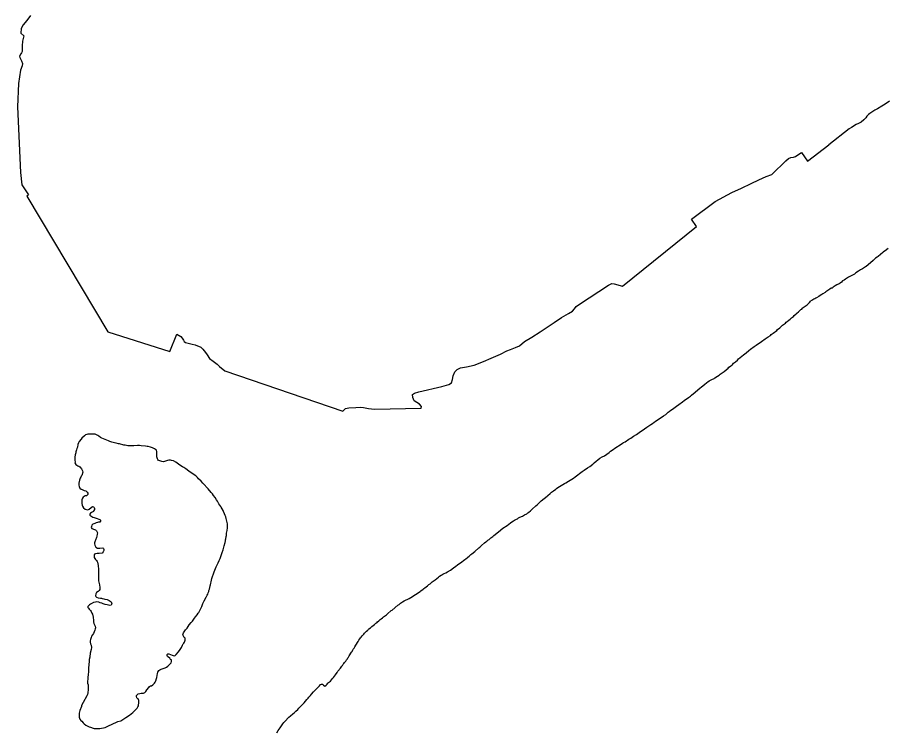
# Model space of a CAD drawing. Extents: x 3683402 to 3721514, y 487807 to 513565.
# Drawn here: x 3708492.9 to 3708611.1, y 490634.8 to 490732.2 of the extents above; entities that cross this region are included whole.
import ezdxf

# ---------------------------------------------------------------- set-up
doc = ezdxf.new("R2010")
doc.units = 0
doc.layers.add('V-ANNO-NPLT', color=7, linetype='Continuous')

msp = doc.modelspace()

# ---------------------------------------------------------------- linework, layer by layer
at = {"layer": 'V-ANNO-NPLT'}
for points in [[(3708494.66, 490732.43), (3708494.14, 490731.77), (3708493.65, 490731.17), (3708493.36, 490730.65), (3708493.34, 490730.04), (3708493.72, 490729.66)], [(3708493.72, 490729.66), (3708493.55, 490728.94), (3708493.5, 490728.31), (3708493.52, 490728.01)], [(3708493.52, 490727.95), (3708493.49, 490727.52), (3708493.4, 490727.33), (3708493.32, 490727.2), (3708493.16, 490726.9), (3708493.2, 490726.71), (3708493.28, 490726.52), (3708493.44, 490726.27), (3708493.55, 490725.9), (3708493.5, 490725.58), (3708493.28, 490725.01), (3708492.99, 490723.16), (3708492.86, 490720.01), (3708493.3, 490711.06), (3708493.46, 490709.38), (3708494.39, 490708.03), (3708494.16, 490707.85), (3708505.17, 490689.35), (3708513.59, 490686.67), (3708514.55, 490689.05), (3708515.12, 490688.7), (3708515.28, 490688.51), (3708515.45, 490688.2), (3708515.58, 490688.04), (3708515.76, 490687.9), (3708516.11, 490687.79), (3708516.63, 490687.66), (3708517.06, 490687.6), (3708517.82, 490687.25), (3708518.12, 490687), (3708518.45, 490686.56), (3708518.68, 490686.21), (3708519.03, 490685.71), (3708519.5, 490685.36), (3708520.06, 490684.97), (3708520.36, 490684.62), (3708521.11, 490684.05), (3708537.14, 490678.57), (3708537.53, 490678.93), (3708537.97, 490679), (3708538.95, 490679.03), (3708539.56, 490679.08), (3708539.97, 490679.07), (3708540.67, 490678.91), (3708541.46, 490678.82), (3708547.84, 490678.98), (3708547.87, 490679.19), (3708547.58, 490679.5), (3708547.22, 490679.71), (3708546.85, 490679.96), (3708546.71, 490680.4), (3708546.66, 490680.8), (3708546.9, 490681.01), (3708547.5, 490681.18), (3708550.63, 490681.92), (3708551.6, 490682.18), (3708551.97, 490682.42), (3708552.08, 490682.86), (3708552.19, 490683.38), (3708552.41, 490683.89), (3708552.73, 490684.23), (3708553.19, 490684.43), (3708553.98, 490684.59), (3708555.04, 490684.82), (3708556.29, 490685.3), (3708557.35, 490685.79), (3708558.61, 490686.29), (3708559.47, 490686.75), (3708559.97, 490686.94), (3708560.68, 490687.2), (3708561.22, 490687.45), (3708561.88, 490688.03), (3708562.91, 490688.63), (3708564.02, 490689.35), (3708565.93, 490690.61), (3708566.92, 490691.29), (3708567.86, 490691.83), (3708568.41, 490692.18), (3708568.71, 490692.5), (3708568.91, 490692.8), (3708569.36, 490693.14), (3708573.34, 490695.7), (3708573.8, 490695.92), (3708574.11, 490695.88), (3708575.22, 490695.58), (3708585.31, 490703.69), (3708584.64, 490704.69), (3708587.87, 490707.09), (3708590.11, 490708.35), (3708591.42, 490708.92), (3708592.75, 490709.55), (3708593.79, 490710.04), (3708594.77, 490710.49), (3708595.55, 490710.77), (3708596.15, 490711.38), (3708596.91, 490712.11), (3708597.46, 490712.63), (3708597.81, 490712.94), (3708598.15, 490713.1), (3708598.52, 490713.16), (3708598.77, 490713.24)], [(3708493.52, 490728.01), (3708493.52, 490727.95)], [(3708611.58, 490720.75), (3708610.98, 490720.35), (3708610.53, 490720.1), (3708609.93, 490719.73), (3708609.58, 490719.52), (3708609.29, 490719.34), (3708608.9, 490719.11), (3708608.7, 490718.94), (3708608.51, 490718.72), (3708608.35, 490718.5), (3708608.08, 490718.23), (3708607.71, 490717.93), (3708607.37, 490717.72), (3708607.02, 490717.57), (3708606.4, 490717.2), (3708606.08, 490716.98), (3708603.31, 490714.84)], [(3708598.77, 490713.24), (3708599.1, 490713.45), (3708599.61, 490713.78), (3708600.4, 490712.61), (3708603.31, 490714.84)], [(3708611.39, 490700.71), (3708610.99, 490700.39), (3708610.78, 490700.24), (3708610.67, 490700.14), (3708610.04, 490699.63), (3708609.89, 490699.53), (3708609.69, 490699.38), (3708609.56, 490699.25), (3708609.35, 490699.08), (3708608.69, 490698.48), (3708608.42, 490698.26), (3708608.31, 490698.19), (3708608.04, 490698.02), (3708607.9, 490697.92), (3708607.63, 490697.79), (3708607.36, 490697.62), (3708607.01, 490697.38), (3708606.81, 490697.22), (3708606.55, 490697.07), (3708606.38, 490696.98), (3708606.27, 490696.93), (3708605.98, 490696.78), (3708605.59, 490696.53), (3708605.39, 490696.41), (3708605.2, 490696.29), (3708605.04, 490696.12), (3708604.87, 490695.99)], [(3708604.87, 490695.99), (3708604.73, 490695.91), (3708604.41, 490695.76), (3708604.18, 490695.6), (3708603.92, 490695.42), (3708603.77, 490695.32), (3708603.65, 490695.29), (3708603.44, 490695.15), (3708603.18, 490694.97), (3708602.91, 490694.78), (3708602.81, 490694.7), (3708602.51, 490694.53), (3708602.39, 490694.45), (3708602.26, 490694.38), (3708601.97, 490694.16), (3708601.65, 490693.98), (3708601.53, 490693.93), (3708601.4, 490693.86), (3708601.28, 490693.79), (3708601.16, 490693.71), (3708600.99, 490693.64), (3708600.89, 490693.59)], [(3708583.63, 490679.99), (3708584.23, 490680.42), (3708584.47, 490680.61), (3708584.64, 490680.72), (3708585.12, 490681.15), (3708585.81, 490681.74), (3708585.92, 490681.82), (3708586.22, 490682.06), (3708586.38, 490682.17), (3708586.73, 490682.46), (3708586.87, 490682.55), (3708587.01, 490682.66), (3708587.39, 490682.86), (3708587.69, 490683.02), (3708587.8, 490683.09), (3708588.15, 490683.3), (3708588.39, 490683.46), (3708588.53, 490683.59), (3708589.08, 490683.97), (3708589.6, 490684.4), (3708589.73, 490684.54), (3708589.95, 490684.7), (3708590.14, 490684.88), (3708590.25, 490684.97), (3708590.36, 490685.08), (3708590.6, 490685.29), (3708590.88, 490685.51), (3708591.04, 490685.67), (3708591.7, 490686.24), (3708592.05, 490686.51), (3708592.42, 490686.79), (3708592.65, 490686.98), (3708593.14, 490687.36), (3708593.41, 490687.55), (3708593.6, 490687.66), (3708593.98, 490687.91), (3708594.14, 490688.04), (3708594.66, 490688.38), (3708594.94, 490688.57), (3708595.07, 490688.66), (3708595.37, 490688.87), (3708595.48, 490688.97), (3708595.75, 490689.16), (3708596.22, 490689.55), (3708596.33, 490689.66), (3708596.63, 490689.92), (3708596.88, 490690.13), (3708597.01, 490690.24), (3708597.42, 490690.54), (3708597.53, 490690.67), (3708597.63, 490690.75), (3708597.88, 490690.94), (3708598.04, 490691.08), (3708598.13, 490691.16), (3708598.24, 490691.24), (3708598.49, 490691.45), (3708598.62, 490691.57), (3708598.86, 490691.8), (3708598.98, 490691.89), (3708599.17, 490692.08), (3708599.38, 490692.26), (3708599.52, 490692.38), (3708599.63, 490692.46), (3708599.74, 490692.58), (3708599.85, 490692.65), (3708600.23, 490692.94), (3708600.39, 490693.05), (3708600.48, 490693.13), (3708600.69, 490693.34), (3708600.89, 490693.59)], [(3708554.07, 490658.59), (3708554.16, 490658.67), (3708554.35, 490658.81), (3708554.48, 490658.92), (3708554.6, 490659.02), (3708554.73, 490659.13), (3708555.12, 490659.46), (3708555.69, 490659.92), (3708555.8, 490660.05), (3708556.06, 490660.26), (3708556.45, 490660.62), (3708556.61, 490660.74), (3708556.77, 490660.86), (3708556.88, 490660.96), (3708557.07, 490661.09), (3708557.32, 490661.29), (3708557.56, 490661.47), (3708557.73, 490661.63), (3708558.34, 490662.12), (3708558.94, 490662.61), (3708559.53, 490662.99), (3708559.99, 490663.36), (3708560.16, 490663.47), (3708560.41, 490663.62), (3708560.52, 490663.7), (3708560.81, 490663.84), (3708560.92, 490663.9), (3708561.08, 490664), (3708561.25, 490664.11), (3708561.63, 490664.27), (3708561.77, 490664.35), (3708561.9, 490664.41), (3708562.2, 490664.59), (3708562.36, 490664.71), (3708562.48, 490664.79), (3708562.72, 490664.99), (3708562.93, 490665.19), (3708563.43, 490665.64), (3708563.67, 490665.86), (3708563.89, 490666.05), (3708563.98, 490666.15), (3708564.17, 490666.32), (3708564.57, 490666.67), (3708564.96, 490666.97), (3708565.07, 490667.08), (3708565.4, 490667.35), (3708565.58, 490667.51), (3708565.86, 490667.72), (3708566.15, 490667.94), (3708566.3, 490668.06), (3708566.67, 490668.29), (3708567.11, 490668.55), (3708567.32, 490668.68), (3708567.54, 490668.8), (3708567.87, 490669.01), (3708568.09, 490669.15), (3708568.55, 490669.42), (3708568.79, 490669.61), (3708569.13, 490669.87), (3708569.38, 490670.04), (3708569.76, 490670.32), (3708570.02, 490670.51), (3708570.49, 490670.82), (3708570.79, 490671.01), (3708571.2, 490671.33), (3708571.38, 490671.51), (3708572.17, 490672.13), (3708572.48, 490672.32), (3708572.77, 490672.46), (3708573.4, 490672.92), (3708573.62, 490673.1), (3708573.94, 490673.31), (3708574.19, 490673.5), (3708575.07, 490674.07), (3708575.25, 490674.17), (3708575.37, 490674.26), (3708575.58, 490674.39), (3708576.08, 490674.72), (3708576.37, 490674.88), (3708576.75, 490675.14), (3708577.13, 490675.38), (3708577.5, 490675.66), (3708578.23, 490676.16), (3708578.53, 490676.35), (3708578.94, 490676.63), (3708579.07, 490676.73), (3708579.31, 490676.89), (3708579.54, 490677.03), (3708579.7, 490677.14), (3708579.88, 490677.26), (3708580.62, 490677.76), (3708580.82, 490677.92), (3708581.11, 490678.11), (3708581.45, 490678.4), (3708581.58, 490678.5), (3708581.82, 490678.69), (3708582.04, 490678.83), (3708582.58, 490679.24), (3708582.89, 490679.47), (3708583.38, 490679.83), (3708583.63, 490679.99)], [(3708503.45, 490675.4), (3708503.31, 490675.43), (3708502.97, 490675.43), (3708502.77, 490675.42), (3708502.64, 490675.43), (3708502.45, 490675.4), (3708502.31, 490675.35), (3708502.15, 490675.32), (3708501.98, 490675.21), (3708501.65, 490674.87), (3708501.54, 490674.75), (3708501.28, 490674.4), (3708501.17, 490674.22), (3708501.09, 490674.03), (3708501.02, 490673.65), (3708500.94, 490673.45), (3708500.89, 490673.29), (3708500.83, 490673.03), (3708500.8, 490672.88), (3708500.72, 490672.61), (3708500.67, 490672.29), (3708500.68, 490671.83), (3708500.71, 490671.64), (3708500.69, 490671.51), (3708500.82, 490671.29), (3708501.09, 490671.12), (3708501.23, 490671.06), (3708501.34, 490670.95), (3708501.57, 490670.69), (3708501.73, 490670.41), (3708501.76, 490670.25), (3708501.62, 490669.79), (3708501.55, 490669.68), (3708501.51, 490669.57), (3708501.4, 490669.44), (3708501.35, 490669.28), (3708501.32, 490669.16), (3708501.24, 490668.76), (3708501.24, 490668.49), (3708501.27, 490668.3), (3708501.37, 490668.05), (3708501.53, 490667.94), (3708501.67, 490667.87), (3708501.94, 490667.76), (3708502.16, 490667.69), (3708502.27, 490667.61), (3708502.37, 490667.53), (3708502.43, 490667.39), (3708502.43, 490667.2), (3708502.26, 490667.04), (3708502.09, 490667), (3708501.97, 490666.94), (3708501.82, 490666.83), (3708501.74, 490666.72), (3708501.64, 490666.48), (3708501.61, 490666.35), (3708501.63, 490665.97), (3708501.66, 490665.77), (3708501.71, 490665.61), (3708501.84, 490665.39), (3708502.09, 490665.22), (3708502.28, 490665.14), (3708502.47, 490665.09), (3708502.65, 490665.2), (3708502.91, 490665.42), (3708503.1, 490665.57), (3708503.23, 490665.52), (3708503.33, 490665.44), (3708503.36, 490665.3), (3708503.34, 490665.16), (3708503.28, 490665.01), (3708503.2, 490664.9), (3708502.93, 490664.73), (3708502.82, 490664.65), (3708502.74, 490664.52), (3708502.73, 490664.38), (3708502.85, 490664.3), (3708503.12, 490664.11), (3708503.3, 490664.06), (3708503.57, 490663.97), (3708504.06, 490663.81), (3708504.19, 490663.69), (3708504.17, 490663.56), (3708504.08, 490663.42), (3708503.92, 490663.42), (3708503.75, 490663.38), (3708503.6, 490663.34), (3708503.4, 490663.26), (3708503.14, 490663.15), (3708503, 490663.02), (3708502.94, 490662.86), (3708502.91, 490662.69), (3708502.99, 490662.57), (3708503.35, 490662.42), (3708503.5, 490662.37), (3708503.65, 490662.23), (3708503.77, 490661.98), (3708503.73, 490661.78), (3708503.66, 490661.52), (3708503.61, 490661.33), (3708503.5, 490660.99)], [(3708520.17, 490657.88), (3708520.33, 490658.2), (3708520.47, 490658.5), (3708520.52, 490658.63), (3708520.73, 490659.31), (3708520.86, 490659.68), (3708521, 490660.2), (3708521.14, 490660.67), (3708521.17, 490660.88), (3708521.2, 490661.02), (3708521.22, 490661.17), (3708521.3, 490661.47), (3708521.31, 490661.61), (3708521.34, 490661.74), (3708521.34, 490661.93), (3708521.36, 490662.12), (3708521.41, 490662.32), (3708521.45, 490662.64), (3708521.47, 490662.81), (3708521.45, 490663.19), (3708521.3, 490663.92), (3708521.22, 490664.17), (3708521.16, 490664.32), (3708521.06, 490664.55), (3708520.91, 490664.9), (3708520.87, 490665.03), (3708520.62, 490665.49), (3708520.54, 490665.58), (3708520.3, 490665.94), (3708520.2, 490666.1), (3708520.11, 490666.29), (3708519.95, 490666.48), (3708519.76, 490666.78), (3708519.55, 490667.08), (3708519.41, 490667.27), (3708519.25, 490667.46), (3708518.85, 490667.97), (3708518.74, 490668.08), (3708518.26, 490668.6), (3708518.11, 490668.76), (3708517.88, 490669.01), (3708517.53, 490669.34), (3708517.37, 490669.51), (3708517.14, 490669.72), (3708516.5, 490670.14), (3708516.18, 490670.36), (3708515.77, 490670.68), (3708515.5, 490670.87), (3708515.33, 490670.98), (3708514.99, 490671.2), (3708514.44, 490671.59), (3708514.09, 490671.77), (3708513.85, 490671.84), (3708513.69, 490671.88), (3708513.47, 490671.87), (3708513.28, 490671.83), (3708513.01, 490671.72), (3708512.74, 490671.65), (3708512.52, 490671.7), (3708512.38, 490671.74), (3708512.25, 490671.78), (3708512.09, 490671.84), (3708512, 490671.95), (3708511.92, 490672.08), (3708511.85, 490672.31), (3708511.84, 490672.5), (3708511.83, 490672.82), (3708511.85, 490673.01), (3708511.79, 490673.22), (3708511.66, 490673.33), (3708511.53, 490673.4), (3708511.25, 490673.55), (3708511.12, 490673.58), (3708510.99, 490673.64), (3708510.68, 490673.72), (3708510.52, 490673.75), (3708510.3, 490673.78), (3708509.73, 490673.84), (3708509.49, 490673.87), (3708509.34, 490673.86), (3708509.19, 490673.86), (3708508.73, 490673.82), (3708508.19, 490673.82), (3708507.9, 490673.85), (3708507.7, 490673.88), (3708507.51, 490673.93), (3708507.37, 490673.94), (3708506.76, 490674.08), (3708506.61, 490674.1), (3708506.29, 490674.18), (3708506.07, 490674.22), (3708505.72, 490674.33), (3708505.45, 490674.43), (3708505.27, 490674.51), (3708504.83, 490674.68), (3708504.56, 490674.77), (3708504.35, 490674.87), (3708504.18, 490674.98), (3708503.96, 490675.13), (3708503.83, 490675.25), (3708503.45, 490675.4)], [(3708503.5, 490660.99), (3708503.44, 490660.88), (3708503.34, 490660.64), (3708503.36, 490660.47), (3708503.39, 490660.29), (3708503.55, 490660.01), (3708503.77, 490659.9), (3708504.07, 490659.9), (3708504.47, 490659.93), (3708504.57, 490659.86), (3708504.63, 490659.71), (3708504.63, 490659.56), (3708504.55, 490659.37), (3708504.39, 490659.22), (3708504.01, 490659.16), (3708503.74, 490659.17), (3708503.47, 490659.12), (3708503.36, 490659.06), (3708503.33, 490658.92), (3708503.33, 490658.62), (3708503.48, 490658.36), (3708503.62, 490658.19), (3708503.7, 490658.08), (3708503.76, 490657.97), (3708503.83, 490657.75), (3708503.86, 490657.53), (3708503.89, 490656.97), (3708503.9, 490656.51), (3708503.88, 490656.16), (3708503.88, 490655.75), (3708503.92, 490655.42), (3708503.98, 490655.09), (3708504.03, 490654.9), (3708504.06, 490654.52), (3708504.08, 490654.25), (3708503.98, 490654.11), (3708503.87, 490654.01), (3708503.65, 490653.85), (3708503.53, 490653.68), (3708503.48, 490653.41), (3708503.56, 490653.31), (3708503.65, 490653.23), (3708503.84, 490653.14), (3708504.18, 490653.08), (3708504.3, 490653.08), (3708504.41, 490653.03), (3708504.62, 490653), (3708504.76, 490652.95), (3708505.06, 490652.89), (3708505.35, 490652.76), (3708505.48, 490652.69), (3708505.64, 490652.56), (3708505.7, 490652.31), (3708505.61, 490652.12), (3708505.45, 490652.1), (3708505.26, 490652.12), (3708505.07, 490652.18), (3708504.83, 490652.22), (3708504.53, 490652.3), (3708504.37, 490652.38)], [(3708509.33, 490638.42), (3708509.36, 490638.57), (3708509.39, 490638.8), (3708509.39, 490639.14), (3708509.29, 490639.35), (3708509.2, 490639.43), (3708509.12, 490639.52), (3708509.07, 490639.7), (3708509.07, 490639.82), (3708509.29, 490640.05), (3708509.54, 490640.1), (3708509.73, 490640.14), (3708510.02, 490640.16), (3708510.22, 490640.24), (3708510.35, 490640.38), (3708510.49, 490640.59), (3708510.73, 490640.91), (3708510.84, 490641.07), (3708510.98, 490641.13), (3708511.11, 490641.16), (3708511.3, 490641.29), (3708511.52, 490641.51), (3708511.6, 490641.65), (3708511.69, 490641.84), (3708511.79, 490642.16), (3708511.83, 490642.3), (3708511.89, 490642.54), (3708511.93, 490642.84), (3708511.97, 490643), (3708512.1, 490643.22), (3708512.24, 490643.34), (3708512.43, 490643.42), (3708512.56, 490643.46), (3708512.84, 490643.56), (3708512.98, 490643.59), (3708513.16, 490643.69), (3708513.35, 490643.83), (3708513.52, 490643.99), (3708513.79, 490644.29), (3708513.84, 490644.46), (3708513.82, 490644.67), (3708513.71, 490644.75), (3708513.6, 490644.89), (3708513.28, 490645.13), (3708513.23, 490645.24), (3708513.25, 490645.43), (3708513.34, 490645.51), (3708513.48, 490645.51), (3708513.71, 490645.43), (3708513.94, 490645.32), (3708514.07, 490645.26), (3708514.21, 490645.23), (3708514.32, 490645.27), (3708514.47, 490645.39), (3708514.8, 490645.77), (3708515.03, 490646.08), (3708515.18, 490646.37), (3708515.32, 490646.67), (3708515.43, 490646.88), (3708515.52, 490646.97), (3708515.6, 490647.07), (3708515.71, 490647.35), (3708515.72, 490647.5), (3708515.69, 490647.62), (3708515.58, 490647.73), (3708515.36, 490648.08), (3708515.41, 490648.24), (3708515.47, 490648.38), (3708515.64, 490648.62), (3708515.75, 490648.75), (3708515.96, 490649), (3708516.26, 490649.45), (3708516.52, 490649.75), (3708516.7, 490649.97), (3708516.98, 490650.38), (3708517.12, 490650.56), (3708517.31, 490650.81), (3708517.47, 490651.05), (3708517.55, 490651.14), (3708517.85, 490651.67), (3708517.97, 490651.95), (3708518.07, 490652.21), (3708518.12, 490652.35), (3708518.27, 490652.73), (3708518.54, 490653.24), (3708518.7, 490653.49), (3708518.78, 490653.64), (3708518.85, 490653.83), (3708518.92, 490654), (3708518.93, 490654.14), (3708518.99, 490654.29), (3708519.06, 490654.52), (3708519.1, 490654.76), (3708519.15, 490654.9), (3708519.29, 490655.52), (3708519.34, 490655.74), (3708519.64, 490656.65), (3708519.75, 490656.9), (3708519.92, 490657.33), (3708520.11, 490657.73), (3708520.17, 490657.88)], [(3708534.13, 490641.31), (3708534.25, 490641.35), (3708534.41, 490641.35), (3708534.55, 490641.24), (3708534.7, 490641.1), (3708534.89, 490641.25), (3708535.04, 490641.39), (3708535.14, 490641.5), (3708535.23, 490641.59), (3708535.35, 490641.69), (3708535.5, 490641.8), (3708535.63, 490641.94), (3708535.75, 490642.12), (3708535.88, 490642.26), (3708536.15, 490642.64), (3708536.37, 490642.94), (3708536.5, 490643.14), (3708536.84, 490643.56), (3708537.02, 490643.82), (3708537.11, 490643.93), (3708537.22, 490644.09), (3708537.31, 490644.2), (3708537.39, 490644.31), (3708537.55, 490644.5), (3708537.66, 490644.67), (3708537.79, 490644.83), (3708537.85, 490644.95), (3708537.93, 490645.04), (3708538.04, 490645.23), (3708538.36, 490645.72), (3708538.42, 490645.83), (3708538.51, 490646.03), (3708538.58, 490646.14), (3708538.69, 490646.28), (3708538.78, 490646.44), (3708538.92, 490646.66), (3708539.24, 490647.2), (3708539.35, 490647.36), (3708539.49, 490647.53), (3708539.57, 490647.68), (3708539.68, 490647.79), (3708539.8, 490647.95), (3708539.93, 490648.07), (3708540.02, 490648.2), (3708540.12, 490648.31), (3708540.4, 490648.6), (3708540.55, 490648.71), (3708540.62, 490648.8), (3708540.72, 490648.9), (3708540.92, 490649.06), (3708541.13, 490649.23), (3708541.46, 490649.49), (3708541.67, 490649.66), (3708541.78, 490649.74), (3708541.89, 490649.85), (3708542.04, 490649.98), (3708542.23, 490650.17), (3708542.38, 490650.28), (3708542.55, 490650.41), (3708542.71, 490650.54), (3708542.85, 490650.63), (3708543.1, 490650.82), (3708543.26, 490650.97), (3708543.75, 490651.4), (3708543.88, 490651.47), (3708544.64, 490652.11), (3708544.81, 490652.24), (3708545, 490652.4), (3708545.27, 490652.56), (3708545.49, 490652.7), (3708545.8, 490652.84), (3708545.93, 490652.92), (3708546.18, 490653.05), (3708546.44, 490653.19), (3708547.07, 490653.59), (3708547.67, 490653.99), (3708547.78, 490654.09), (3708548.11, 490654.32), (3708548.21, 490654.4), (3708548.32, 490654.48), (3708548.68, 490654.77), (3708548.88, 490654.94), (3708549.03, 490655.04), (3708549.34, 490655.31), (3708549.58, 490655.49), (3708549.71, 490655.6), (3708550.2, 490655.96), (3708550.34, 490656.09), (3708550.53, 490656.2), (3708550.65, 490656.28), (3708550.76, 490656.33), (3708550.95, 490656.44), (3708551.17, 490656.55), (3708551.43, 490656.66), (3708551.81, 490656.89), (3708552.22, 490657.2), (3708552.55, 490657.44), (3708552.75, 490657.62), (3708553.35, 490658.03), (3708553.61, 490658.22), (3708554.07, 490658.59)], [(3708504.37, 490652.38), (3708504.15, 490652.46), (3708503.93, 490652.52), (3708503.69, 490652.57), (3708503.47, 490652.54), (3708503.23, 490652.49), (3708502.91, 490652.33), (3708502.8, 490652.25), (3708502.69, 490652.19), (3708502.58, 490652.09), (3708502.47, 490651.96), (3708502.46, 490651.82), (3708502.52, 490651.71), (3708502.61, 490651.6), (3708502.79, 490651.38), (3708502.88, 490651.28), (3708503, 490651.06), (3708503.09, 490650.89), (3708503.19, 490650.49), (3708503.19, 490650.37), (3708503.21, 490650.19), (3708503.22, 490650.07), (3708503.22, 490649.84), (3708503.26, 490649.64), (3708503.37, 490649.46), (3708503.45, 490649.27), (3708503.48, 490649.04), (3708503.45, 490648.89), (3708503.38, 490648.72), (3708503.29, 490648.5), (3708503.23, 490648.28), (3708502.96, 490647.9), (3708502.9, 490647.74), (3708502.8, 490647.47), (3708502.77, 490647.28), (3708502.76, 490647.09), (3708502.81, 490646.87), (3708502.89, 490646.68), (3708502.97, 490646.38), (3708502.92, 490646.09), (3708502.78, 490645.6), (3708502.76, 490645.44), (3708502.73, 490645.23), (3708502.7, 490645.06), (3708502.65, 490644.73), (3708502.64, 490644.46), (3708502.56, 490643.59), (3708502.55, 490643.33), (3708502.55, 490643.16), (3708502.5, 490642.6), (3708502.47, 490642.38), (3708502.44, 490642.03), (3708502.4, 490641.76), (3708502.4, 490641.64), (3708502.41, 490641.51), (3708502.48, 490641.29), (3708502.51, 490641.04), (3708502.51, 490640.86), (3708502.48, 490640.5), (3708502.45, 490640.34), (3708502.45, 490640.21), (3708502.39, 490639.96), (3708502.32, 490639.79), (3708502.09, 490639.39), (3708502.03, 490639.26), (3708501.6, 490638.47), (3708501.57, 490638.34), (3708501.36, 490637.77), (3708501.29, 490637.41), (3708501.27, 490637.06), (3708501.29, 490636.88), (3708501.38, 490636.61), (3708501.5, 490636.44), (3708501.61, 490636.35), (3708501.81, 490636.11), (3708501.96, 490635.97), (3708502.18, 490635.79), (3708502.62, 490635.57), (3708502.81, 490635.5), (3708503.16, 490635.4), (3708503.32, 490635.35), (3708503.51, 490635.32), (3708503.65, 490635.31), (3708504.08, 490635.31), (3708504.33, 490635.36), (3708504.59, 490635.42), (3708504.81, 490635.49), (3708505.09, 490635.6), (3708505.95, 490636.03), (3708506.28, 490636.16), (3708506.52, 490636.27), (3708506.93, 490636.38), (3708507.09, 490636.46), (3708507.23, 490636.54), (3708507.64, 490636.81), (3708508.11, 490637.16), (3708508.57, 490637.53), (3708508.81, 490637.73), (3708509.15, 490638.08), (3708509.27, 490638.27), (3708509.33, 490638.42)], [(3708528.18, 490634.76), (3708528.37, 490635.05), (3708528.51, 490635.24), (3708528.61, 490635.41), (3708528.9, 490635.84), (3708529, 490635.98), (3708529.14, 490636.17), (3708529.25, 490636.3), (3708529.82, 490636.87), (3708530.06, 490637.06), (3708530.36, 490637.32), (3708530.53, 490637.45), (3708530.77, 490637.68), (3708531.02, 490637.92), (3708531.18, 490638.08), (3708531.57, 490638.49), (3708531.79, 490638.72), (3708531.89, 490638.84), (3708532.06, 490639.05), (3708532.25, 490639.29), (3708532.42, 490639.45), (3708532.52, 490639.59), (3708532.63, 490639.7), (3708532.75, 490639.84), (3708532.88, 490640), (3708533.15, 490640.32), (3708533.8, 490640.97), (3708533.97, 490641.13), (3708534.13, 490641.31)]]:
    msp.add_lwpolyline(points, dxfattribs=at)

doc.saveas('drawing.dxf')
